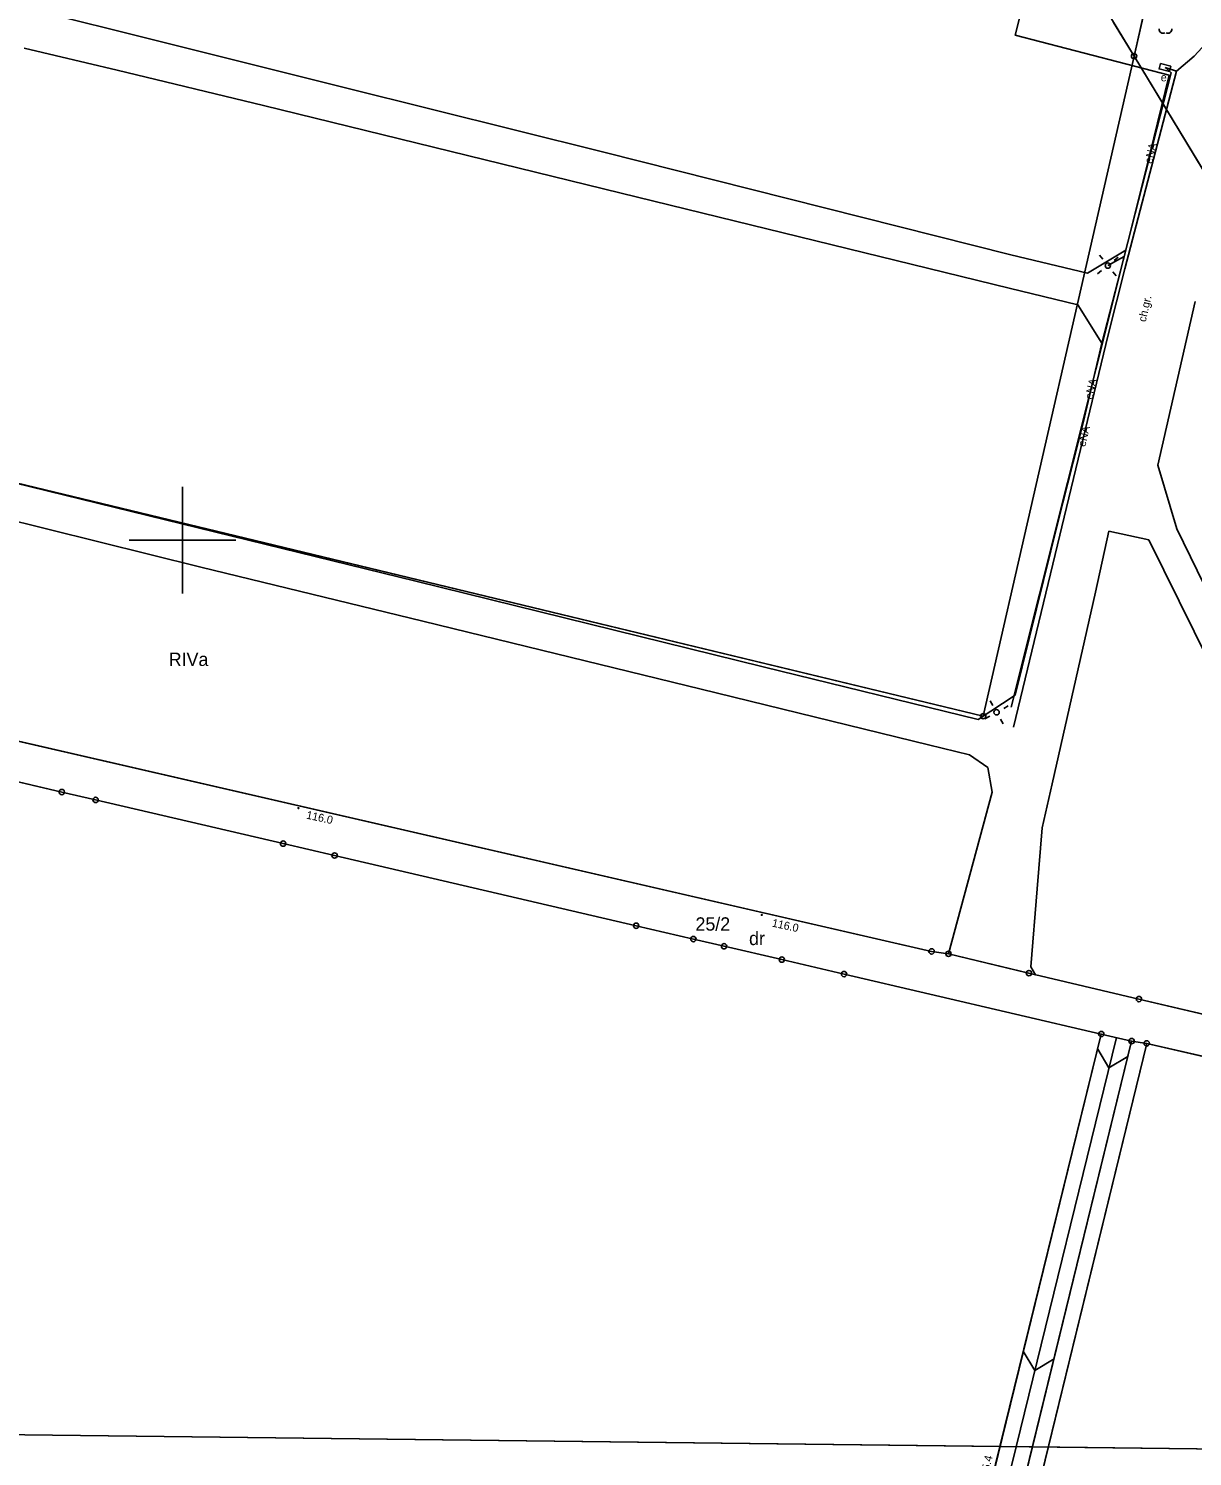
# Model space of a CAD drawing. Extents: x 6424617 to 6425697, y 5665845 to 5667190.
# Drawn here: x 6425185.6 to 6425294.6, y 5666814.1 to 5666947.9 of the extents above; entities that cross this region are included whole.
import ezdxf

# ---------------------------------------------------------------- set-up
doc = ezdxf.new("R2010")
doc.units = 0
for name, color, linetype in [('Warstwa 1', 7, 'Continuous'), ('Warstwa 10', 7, 'Continuous'), ('Warstwa 11', 7, 'Continuous'), ('Warstwa 12', 7, 'Continuous'), ('Warstwa 13', 7, 'Continuous'), ('Warstwa 15', 7, 'Continuous'), ('Warstwa 2', 7, 'Continuous'), ('Warstwa 21', 7, 'Continuous'), ('Warstwa 4', 7, 'Continuous'), ('Warstwa 6', 7, 'Continuous'), ('Warstwa 63', 7, 'Continuous'), ('Warstwa 9', 7, 'Continuous')]:
    doc.layers.add(name, color=color, linetype=linetype)

msp = doc.modelspace()

# ---------------------------------------------------------------- linework, layer by layer
at = {"layer": 'Warstwa 1'}
for p, q in [((6425289.18, 5666945.34), (6425291.96, 5666957.54)), ((6425289.18, 5666945.34), (6425291.96, 5666957.54)), ((6425287.26, 5666948.5), (6425289.18, 5666945.34)), ((6425287.26, 5666948.5), (6425289.18, 5666945.34)), ((6425275.05, 5666883.5), (6425289.18, 5666945.34)), ((6425275.05, 5666883.5), (6425289.18, 5666945.34)), ((6425289.18, 5666945.34), (6425340.02, 5666861.36)), ((6425289.18, 5666945.34), (6425340.02, 5666861.36)), ((6425050.78, 5666937.57), (6425275.05, 5666883.5)), ((6425050.78, 5666937.57), (6425275.05, 5666883.5)), ((6425182.11, 5666881.73), (6425270.21, 5666861.46)), ((6425182.11, 5666881.73), (6425270.21, 5666861.46)), ((6425180.48, 5666878.3), (6425188.7, 5666876.39)), ((6425180.48, 5666878.3), (6425188.7, 5666876.39)), ((6425188.7, 5666876.39), (6425191.87, 5666875.65)), ((6425188.7, 5666876.39), (6425191.87, 5666875.65)), ((6425191.87, 5666875.65), (6425209.44, 5666871.56)), ((6425191.87, 5666875.65), (6425209.44, 5666871.56)), ((6425209.44, 5666871.56), (6425214.26, 5666870.44)), ((6425209.44, 5666871.56), (6425214.26, 5666870.44)), ((6425214.26, 5666870.44), (6425242.52, 5666863.86)), ((6425214.26, 5666870.44), (6425242.52, 5666863.86)), ((6425242.52, 5666863.86), (6425247.89, 5666862.61)), ((6425242.52, 5666863.86), (6425247.89, 5666862.61)), ((6425247.89, 5666862.61), (6425250.76, 5666861.94)), ((6425247.89, 5666862.61), (6425250.76, 5666861.94)), ((6425250.76, 5666861.94), (6425256.17, 5666860.69)), ((6425250.76, 5666861.94), (6425256.17, 5666860.69)), ((6425270.21, 5666861.46), (6425271.79, 5666861.23)), ((6425270.21, 5666861.46), (6425271.79, 5666861.23)), ((6425256.17, 5666860.69), (6425262, 5666859.33)), ((6425256.17, 5666860.69), (6425262, 5666859.33)), ((6425271.79, 5666861.23), (6425279.33, 5666859.42)), ((6425271.79, 5666861.23), (6425279.33, 5666859.42)), ((6425262, 5666859.33), (6425286.11, 5666853.71)), ((6425262, 5666859.33), (6425286.11, 5666853.71)), ((6425279.33, 5666859.42), (6425289.64, 5666856.99)), ((6425279.33, 5666859.42), (6425289.64, 5666856.99)), ((6425289.64, 5666856.99), (6425351.46, 5666842.46)), ((6425289.64, 5666856.99), (6425336.17, 5666846.06)), ((6425252.16, 5666715.57), (6425286.11, 5666853.71)), ((6425252.16, 5666715.57), (6425286.11, 5666853.71)), ((6425286.11, 5666853.71), (6425288.95, 5666853.05)), ((6425286.11, 5666853.71), (6425288.95, 5666853.05)), ((6425255.64, 5666716.76), (6425288.95, 5666853.05)), ((6425255.64, 5666716.76), (6425288.95, 5666853.05)), ((6425257.3, 5666717.29), (6425290.37, 5666852.84)), ((6425257.3, 5666717.29), (6425290.37, 5666852.84)), ((6425288.95, 5666853.05), (6425290.37, 5666852.84)), ((6425288.95, 5666853.05), (6425290.37, 5666852.84)), ((6425290.37, 5666852.84), (6425355.29, 5666837.85)), ((6425290.37, 5666852.84), (6425355.29, 5666837.85))]:
    msp.add_line(p, q, dxfattribs=at)
at = {"layer": 'Warstwa 10'}
for centre in [(6425289.18, 5666945.34), (6425275.05, 5666883.5), (6425188.7, 5666876.39), (6425191.87, 5666875.65), (6425209.44, 5666871.56), (6425214.26, 5666870.44), (6425242.52, 5666863.86), (6425247.89, 5666862.61), (6425250.76, 5666861.94), (6425270.21, 5666861.46), (6425270.21, 5666861.46), (6425271.79, 5666861.23), (6425271.79, 5666861.23), (6425256.17, 5666860.69), (6425262, 5666859.33), (6425279.33, 5666859.42), (6425279.33, 5666859.42), (6425289.64, 5666856.99), (6425289.64, 5666856.99), (6425286.11, 5666853.71), (6425288.95, 5666853.05), (6425290.37, 5666852.84)]:
    msp.add_circle(centre, 0.25, dxfattribs=at)
at = {"layer": 'Warstwa 11'}
for centre, start, end in [((6425291.9, 5666947.86), 174.1471, 293.8529), ((6425292.34, 5666947.86), 246.1471, 5.8529)]:
    msp.add_arc(centre, 0.375, start, end, dxfattribs=at)
at = {"layer": 'Warstwa 12'}
for points in [[(6425310.92, 5666956.36), (6425310.21, 5666957.06), (6425305.19, 5666954.46), (6425301.17, 5666952.03), (6425300.05, 5666951.07), (6425294.82, 5666945.35), (6425293.15, 5666943.94), (6425288.3, 5666925.4), (6425286.76, 5666919.22), (6425277.87, 5666882.47)], [(6425292.08, 5666944.27), (6425292.66, 5666943.79), (6425288.24, 5666926.57), (6425277.65, 5666884.34)], [(6425293.15, 5666943.94), (6425292.08, 5666944.27)], [(6425288.24, 5666926.57), (6425286.72, 5666925.72)]]:
    msp.add_lwpolyline(points, dxfattribs=at)
at = {"layer": 'Warstwa 13'}
for centre in [(6425210.87, 5666874.89), (6425254.29, 5666864.88)]:
    msp.add_circle(centre, 0.045, dxfattribs=at)
at = {"layer": 'Warstwa 2'}
for centre in [(6425286.72, 5666925.72), (6425276.3, 5666883.86)]:
    msp.add_circle(centre, 0.25, dxfattribs=at)
at = {"layer": 'Warstwa 21'}
msp.add_lwpolyline([(6425292.5, 5666943.9), (6425291.53, 5666944.15), (6425291.66, 5666944.64), (6425292.62, 5666944.39), (6425292.5, 5666943.9)], dxfattribs=at)
at = {"layer": 'Warstwa 4'}
for points in [[(6425286.25, 5666926.31), (6425285.94, 5666926.7)], [(6425287.3, 5666926.19), (6425287.69, 5666926.51)], [(6425286.13, 5666925.26), (6425285.74, 5666924.94)], [(6425287.19, 5666925.14), (6425287.5, 5666924.75)], [(6425275.93, 5666884.51), (6425275.69, 5666884.95)], [(6425276.96, 5666884.23), (6425277.39, 5666884.47)], [(6425275.65, 5666883.49), (6425275.21, 5666883.25)], [(6425276.67, 5666883.21), (6425276.92, 5666882.77)]]:
    msp.add_lwpolyline(points, dxfattribs=at)
at = {"layer": 'Warstwa 6'}
for points in [[(6425269.79, 5667072.47), (6425266.76, 5667059.81), (6425286.52, 5667014.65), (6425316.39, 5667007.21), (6425340.11, 5666976.98), (6425352.9, 5666950.36), (6425325.81, 5666937.38), (6425364.08, 5666857.99), (6425356.96, 5666840.82), (6425356, 5666841.4), (6425351.46, 5666842.46), (6425289.18, 5666945.34), (6425291.96, 5666957.54), (6425280.02, 5666960.48), (6425262.73, 5666989.03), (6425234.44, 5667063.34), (6425238.46, 5667079.5)], [(6425351.46, 5666842.46), (6425289.64, 5666856.99), (6425279.33, 5666859.42), (6425271.79, 5666861.23), (6425270.21, 5666861.46), (6425182.11, 5666881.73)], [(6425180.48, 5666878.3), (6425188.7, 5666876.39), (6425191.87, 5666875.65), (6425209.44, 5666871.56), (6425214.26, 5666870.44), (6425242.52, 5666863.86), (6425247.89, 5666862.61), (6425250.76, 5666861.94), (6425256.17, 5666860.69), (6425262, 5666859.33), (6425286.11, 5666853.71), (6425288.95, 5666853.05), (6425290.37, 5666852.84), (6425355.29, 5666837.85)], [(6425252.16, 5666715.57), (6425286.11, 5666853.71), (6425262, 5666859.33), (6425256.17, 5666860.69), (6425250.76, 5666861.94), (6425247.89, 5666862.61), (6425242.52, 5666863.86), (6425214.26, 5666870.44), (6425209.44, 5666871.56), (6425191.87, 5666875.65), (6425188.7, 5666876.39), (6425180.48, 5666878.3)]]:
    msp.add_lwpolyline(points, dxfattribs=at)
for points in [[(6425050.78, 5666937.57), (6425275.05, 5666883.5), (6425289.18, 5666945.34), (6425280.02, 5666960.48), (6425069.68, 5667012.36)], [(6425291.96, 5666957.54), (6425280.02, 5666960.48), (6425289.18, 5666945.34)], [(6425050.78, 5666937.57), (6425044.76, 5666913.76), (6425086.98, 5666903.84), (6425106.36, 5666899.35), (6425147.78, 5666889.69), (6425182.11, 5666881.73), (6425270.21, 5666861.46), (6425271.79, 5666861.23), (6425279.33, 5666859.42), (6425289.64, 5666856.99), (6425351.46, 5666842.46), (6425289.18, 5666945.34), (6425275.05, 5666883.5)], [(6425252.16, 5666715.57), (6425255.64, 5666716.76), (6425288.95, 5666853.05), (6425286.11, 5666853.71)], [(6425358.79, 5666739.45), (6425345.84, 5666783.73), (6425348.19, 5666793.45), (6425355.29, 5666837.85), (6425290.37, 5666852.84), (6425257.3, 5666717.29), (6425256.53, 5666713.92), (6425237.21, 5666634.21), (6425213.47, 5666536.34), (6425279.57, 5666529.5), (6425296.12, 5666527.88), (6425306.82, 5666551.71), (6425313.03, 5666550.15)], [(6425255.64, 5666716.76), (6425257.3, 5666717.29), (6425290.37, 5666852.84), (6425288.95, 5666853.05)]]:
    msp.add_lwpolyline(points, close=True, dxfattribs=at)
at = {"layer": 'Warstwa 63'}
for p, q in [((6425200, 5666905), (6425200, 5666895)), ((6425205, 5666900), (6425195, 5666900))]:
    msp.add_line(p, q, dxfattribs=at)
at = {"layer": 'Warstwa 9'}
for p, q in [((6425278.03, 5666947.32), (6425282.96, 5666966.5)), ((6425186.01, 5666949.67), (6425197.54, 5666946.8)), ((6425278.03, 5666947.32), (6425292.47, 5666943.57)), ((6425185.16, 5666946.09), (6425193.88, 5666944.04)), ((6425197.54, 5666946.8), (6425215.28, 5666942.37)), ((6425193.88, 5666944.04), (6425207.59, 5666940.72)), ((6425290.65, 5666936.15), (6425292.47, 5666943.57)), ((6425215.28, 5666942.37), (6425239.38, 5666936.36)), ((6425207.59, 5666940.72), (6425242.66, 5666932.14)), ((6425239.38, 5666936.36), (6425277.63, 5666926.72)), ((6425288.4, 5666927.17), (6425290.65, 5666936.15)), ((6425242.66, 5666932.14), (6425277.48, 5666923.59)), ((6425284.82, 5666925.01), (6425288.4, 5666927.17)), ((6425286.15, 5666918.45), (6425288.4, 5666927.17)), ((6425286.15, 5666918.45), (6425288.4, 5666927.17)), ((6425277.63, 5666926.72), (6425284.82, 5666925.01)), ((6425277.48, 5666923.59), (6425283.91, 5666922.05)), ((6425283.91, 5666922.05), (6425286.15, 5666918.45)), ((6425291.42, 5666907.03), (6425294.9, 5666922.35)), ((6425284.42, 5666910.99), (6425286.15, 5666918.45)), ((6425282.03, 5666901.63), (6425284.42, 5666910.99)), ((6425291.42, 5666907.03), (6425293.2, 5666901.05)), ((6425180.19, 5666906.35), (6425221.87, 5666896.16)), ((6425181.68, 5666902.45), (6425201.73, 5666897.47)), ((6425278.05, 5666885.48), (6425282.03, 5666901.63)), ((6425285.56, 5666895.11), (6425286.83, 5666900.83)), ((6425286.83, 5666900.83), (6425290.57, 5666900.01)), ((6425293.2, 5666901.05), (6425305.49, 5666875.7)), ((6425290.57, 5666900.01), (6425299.17, 5666882.59)), ((6425201.73, 5666897.47), (6425222.53, 5666892.4)), ((6425221.87, 5666896.16), (6425254.42, 5666888.12)), ((6425281.52, 5666877.16), (6425285.56, 5666895.11)), ((6425222.53, 5666892.4), (6425233.66, 5666889.69)), ((6425233.66, 5666889.69), (6425248.6, 5666886.04)), ((6425254.42, 5666888.12), (6425274.57, 5666883.18)), ((6425248.6, 5666886.04), (6425269.91, 5666880.81)), ((6425274.57, 5666883.18), (6425278.05, 5666885.48)), ((6425269.91, 5666880.81), (6425273.75, 5666879.86)), ((6425273.75, 5666879.86), (6425275.49, 5666878.7)), ((6425275.49, 5666878.7), (6425275.87, 5666876.38)), ((6425271.79, 5666861.23), (6425275.87, 5666876.38)), ((6425280.58, 5666873.03), (6425281.52, 5666877.16)), ((6425280.11, 5666867.31), (6425280.58, 5666873.03)), ((6425279.5, 5666860.01), (6425280.11, 5666867.31)), ((6425271.79, 5666861.23), (6425279.93, 5666859.25)), ((6425279.5, 5666860.01), (6425279.93, 5666859.25)), ((6425278.13, 5666815.05), (6425287.53, 5666853.38)), ((6425285.77, 5666852.31), (6425286.83, 5666850.55)), ((6425288.6, 5666851.62), (6425286.83, 5666850.55)), ((6425278.8, 5666823.99), (6425279.89, 5666822.2)), ((6425281.68, 5666823.28), (6425279.89, 5666822.2)), ((6425036.14, 5666817.97), (6425311.51, 5666814.64)), ((6425038.95, 5666817.94), (6425276.61, 5666815.07)), ((6425253.34, 5666714.31), (6425278.13, 5666815.05)), ((6425276.61, 5666815.07), (6425279.66, 5666815.03)), ((6425279.66, 5666815.03), (6425311.51, 5666814.64))]:
    msp.add_line(p, q, dxfattribs=at)
msp.add_lwpolyline([(6425279.66, 5666815.03), (6425288.95, 5666853.05), (6425286.11, 5666853.71), (6425276.61, 5666815.07)], close=True, dxfattribs=at)
msp.add_lwpolyline([(6425255.64, 5666716.76), (6425279.66, 5666815.03), (6425276.61, 5666815.07), (6425252.16, 5666715.57)], dxfattribs=at)

# ---------------------------------------------------------------- texts
at = {"layer": 'Warstwa 13'}
for s, rotation, p in [('eNA', 76.2951, (6425290.86, 5666935.21)), ('eNA', 76.6159, (6425285.27, 5666913.13)), ('eNA', 77.0857, (6425284.61, 5666908.69)), ('116.0', 347.7338, (6425211.56, 5666873.91)), ('116.0', 347.7338, (6425255.2, 5666863.79)), ('115.4', 76.8852, (6425275.37, 5666811.69))]:
    msp.add_text(s, height=0.75, rotation=rotation, dxfattribs=at).set_placement(p)
at = {"layer": 'Warstwa 15'}
msp.add_text('25/2', height=1.25, dxfattribs=at).set_placement((6425248.08, 5666863.4))
at = {"layer": 'Warstwa 2'}
for s, p in [('RIVa', (6425198.72, 5666888.2)), ('dr', (6425253.1, 5666862.05))]:
    msp.add_text(s, height=1.25, dxfattribs=at).set_placement(p)
at = {"layer": 'Warstwa 21'}
msp.add_text('e', height=0.75, dxfattribs=at).set_placement((6425291.68, 5666942.98))
at = {"layer": 'Warstwa 9'}
msp.add_text('ch.gr.', height=0.75, rotation=77.1946, dxfattribs=at).set_placement((6425290.27, 5666920.39))

doc.saveas('drawing.dxf')
